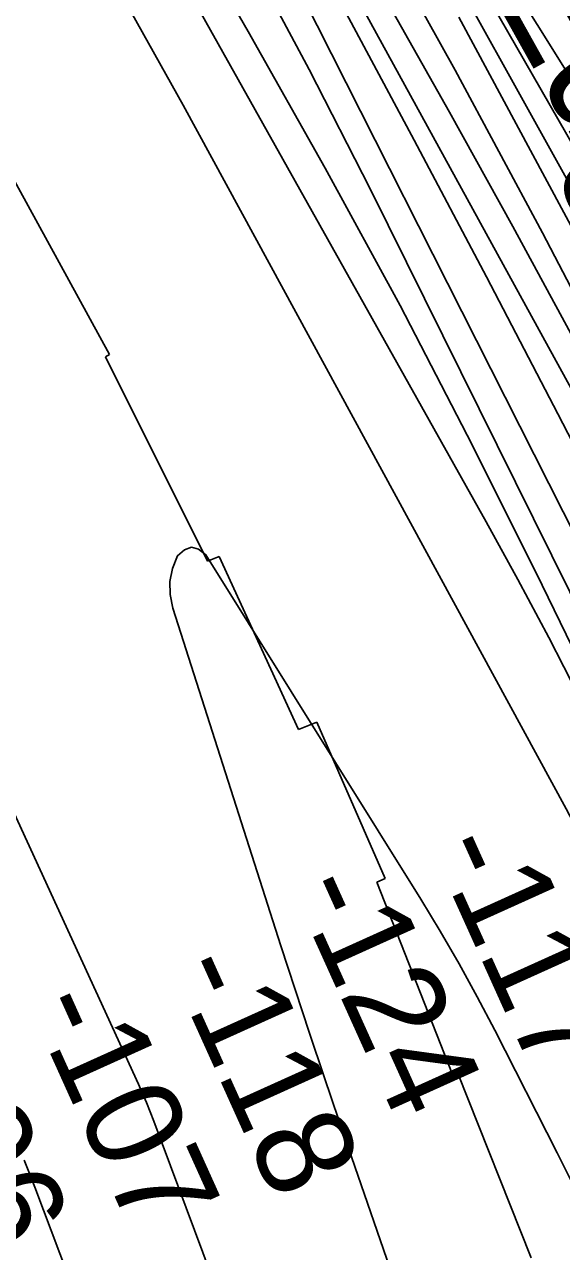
# Model space of a CAD drawing. Extents: x 3598634 to 3636690, y 517270 to 542944.
# Drawn here: x 3631986 to 3632359, y 529853 to 530705 of the extents above; entities that cross this region are included whole.
import ezdxf

# ---------------------------------------------------------------- set-up
doc = ezdxf.new("R2010")
doc.units = 0
for name, color, linetype in [('V-RIVR-IDEN', 7, 'Continuous'), ('V-RIVR-RANG', 7, 'Continuous'), ('V-RRAP-RVMT', 7, 'Continuous'), ('V-TOPO-DPTH', 7, 'Continuous'), ('V-TOPO-MAJR', 7, 'Continuous'), ('V-TOPO-MINR', 7, 'Continuous')]:
    doc.layers.add(name, color=color, linetype=linetype)

msp = doc.modelspace()

# ---------------------------------------------------------------- linework, layer by layer
at = {"layer": 'V-RRAP-RVMT'}
for p, q in [((3631959.86, 530631.21), (3632045.41, 530475.68)), ((3632045.41, 530475.68), (3632042.59, 530474.17)), ((3632042.59, 530474.17), (3632113.59, 530332.13)), ((3632113.59, 530332.13), (3632121.56, 530335.47)), ((3632121.56, 530335.47), (3632176.79, 530215.32)), ((3632176.79, 530215.32), (3632189.46, 530220.43)), ((3632189.46, 530220.43), (3632236.85, 530111.94)), ((3632236.85, 530111.94), (3632231.2, 530109.35)), ((3632231.2, 530109.35), (3632283.84, 529975.8)), ((3632283.84, 529975.8), (3632287.13, 529977.02)), ((3632287.13, 529977.02), (3632338.42, 529848.34))]:
    msp.add_line(p, q, dxfattribs=at)
at = {"layer": 'V-TOPO-DPTH'}
for points in [[(3632029.99, 531089.34), (3632281.75, 530643.93), (3632325.79, 530564.57), (3632368.99, 530484.76), (3632410.92, 530404.27), (3632452.01, 530323.35), (3632524.6, 530177.55), (3632528.68, 530169.15), (3632532.65, 530160.69), (3632536.44, 530152.15), (3632540.11, 530143.56), (3632790.11, 529542.32), (3632807.17, 529500.35), (3632823.77, 529458.21), (3632839.7, 529415.81), (3632855.17, 529373.23), (3632856.78, 529368.69), (3632870.85, 529328.17), (3632884.59, 529287.53), (3632897.82, 529246.72), (3632910.71, 529205.8)], [(3632910.71, 529205.8), (3632897.82, 529246.72), (3632884.59, 529287.53), (3632870.85, 529328.17), (3632856.78, 529368.69), (3632855.17, 529373.23), (3632839.7, 529415.81), (3632823.77, 529458.21), (3632807.17, 529500.35), (3632790.11, 529542.32), (3632540.11, 530143.56), (3632536.44, 530152.15), (3632532.65, 530160.69), (3632528.68, 530169.15), (3632524.6, 530177.55), (3632452.01, 530323.35), (3632410.92, 530404.27), (3632368.99, 530484.76), (3632325.79, 530564.57), (3632281.75, 530643.93), (3632029.99, 531089.34)], [(3632927.37, 529352.91), (3632687.1, 530003.24), (3632674.97, 530035.55), (3632662.62, 530067.78), (3632649.93, 530099.87), (3632637.01, 530131.88), (3632612.38, 530191.99), (3632610.77, 530195.72), (3632609, 530199.38), (3632595.31, 530226.31), (3632587.4, 530241.51), (3632579.29, 530256.6), (3632570.89, 530271.53), (3632562.3, 530286.35), (3632530.65, 530339.7), (3632506.17, 530381.16), (3632481.81, 530422.7), (3632457.62, 530464.33), (3632433.54, 530506.03), (3632175.09, 530955.78)], [(3632175.09, 530955.78), (3632433.54, 530506.03), (3632457.62, 530464.33), (3632481.81, 530422.7), (3632506.17, 530381.16), (3632530.65, 530339.7), (3632562.3, 530286.35), (3632570.89, 530271.53), (3632579.29, 530256.6), (3632587.4, 530241.51), (3632595.31, 530226.31), (3632609, 530199.38), (3632610.77, 530195.72), (3632612.38, 530191.99), (3632637.01, 530131.88), (3632649.93, 530099.87), (3632662.62, 530067.78), (3632674.97, 530035.55), (3632687.1, 530003.24), (3632927.37, 529352.91)], [(3632223.25, 530785.16), (3632285.67, 530673.23), (3632346.22, 530560.27), (3632405.51, 530446.62), (3632532.03, 530199.06), (3632539.9, 530183.26), (3632547.55, 530167.36), (3632554.88, 530151.31), (3632561.99, 530135.16), (3632777.65, 529631.38), (3632800.87, 529576.02), (3632823.55, 529520.44), (3632845.42, 529464.54), (3632866.75, 529408.42), (3632904.99, 529305.54), (3632906.76, 529300.69), (3632908.48, 529295.82), (3632910.14, 529290.94), (3632911.76, 529286.04), (3632940.09, 529198.21)], [(3632940.09, 529198.21), (3632911.76, 529286.04), (3632910.14, 529290.94), (3632908.48, 529295.82), (3632906.76, 529300.69), (3632904.99, 529305.54), (3632866.75, 529408.42), (3632845.42, 529464.54), (3632823.55, 529520.44), (3632800.87, 529576.02), (3632777.65, 529631.38), (3632561.99, 530135.16), (3632554.88, 530151.31), (3632547.55, 530167.36), (3632539.9, 530183.26), (3632532.03, 530199.06), (3632405.51, 530446.62), (3632346.22, 530560.27), (3632285.67, 530673.23), (3632223.25, 530785.16)], [(3632288.13, 530709.93), (3632543.7, 530234.98), (3632558.45, 530206.91), (3632572.82, 530178.66), (3632586.64, 530150.13), (3632600.08, 530121.42), (3632639.44, 530035.17), (3632671.5, 529962.87), (3632702.53, 529890.14), (3632732.01, 529816.77), (3632760.45, 529742.97), (3632915.42, 529327.74), (3632920.2, 529314.66), (3632924.87, 529301.53), (3632929.36, 529288.34), (3632933.74, 529275.11), (3633045.19, 528930.3)], [(3633045.19, 528930.3), (3632933.74, 529275.11), (3632929.36, 529288.34), (3632924.87, 529301.53), (3632920.2, 529314.66), (3632915.42, 529327.74), (3632760.45, 529742.97), (3632732.01, 529816.77), (3632702.53, 529890.14), (3632671.5, 529962.87), (3632639.44, 530035.17), (3632600.08, 530121.42), (3632586.64, 530150.13), (3632572.82, 530178.66), (3632558.45, 530206.91), (3632543.7, 530234.98), (3632288.13, 530709.93)]]:
    msp.add_lwpolyline(points, dxfattribs=at)
at = {"layer": 'V-TOPO-MAJR'}
for points in [[(3633088.32, 528519.06), (3632871.43, 529225.64), (3632863.29, 529251.46), (3632854.89, 529277.19), (3632846.11, 529302.8), (3632837.07, 529328.32), (3632684.35, 529749.21), (3632658.97, 529817.65), (3632632.95, 529885.84), (3632605.96, 529953.66), (3632578.34, 530021.22), (3632524.77, 530149.65), (3632523.42, 530152.8), (3632522.03, 530155.93), (3632520.58, 530159.03), (3632519.09, 530162.12), (3632491.22, 530218.42), (3632475.57, 530249.53), (3632459.66, 530280.52), (3632443.36, 530311.3), (3632426.79, 530341.94), (3632014.01, 531094.04)], [(3632776.18, 529193.57), (3632768.02, 529218.85), (3632759.68, 529244.07), (3632751.06, 529269.2), (3632742.27, 529294.27), (3632608.03, 529670.59), (3632580.65, 529745.51), (3632552.5, 529820.12), (3632523.2, 529894.3), (3632493.13, 529968.17), (3632434.87, 530108.19), (3632433.32, 530111.82), (3632431.73, 530115.43), (3632430.08, 530119.01), (3632428.38, 530122.57), (3632391.8, 530197.61), (3632371.44, 530238.5), (3632350.6, 530279.14), (3632329.07, 530319.41), (3632307.06, 530359.44), (3631920.56, 531048.47)], [(3631986.03, 529916.15), (3631989.89, 529906.9), (3631993.57, 529897.58), (3632044.95, 529761.27), (3632073.43, 529683.48), (3632100.93, 529605.35), (3632126.95, 529526.71), (3632151.98, 529447.74), (3632257.88, 529102.29)]]:
    msp.add_lwpolyline(points, dxfattribs=at)
at = {"layer": 'V-TOPO-MINR'}
for points in [[(3632910.71, 529205.8), (3632897.82, 529246.72), (3632884.59, 529287.53), (3632870.85, 529328.17), (3632856.78, 529368.69), (3632855.17, 529373.23), (3632839.7, 529415.81), (3632823.77, 529458.21), (3632807.17, 529500.35), (3632790.11, 529542.32), (3632540.11, 530143.56), (3632536.44, 530152.15), (3632532.65, 530160.69), (3632528.68, 530169.15), (3632524.6, 530177.55), (3632452.01, 530323.35), (3632410.92, 530404.27), (3632368.99, 530484.76), (3632325.79, 530564.57), (3632281.75, 530643.93), (3632029.99, 531089.34)], [(3631943.85, 531041.99), (3632141.84, 530699.97), (3632195.35, 530605.17), (3632247.47, 530509.64), (3632297.5, 530413), (3632346.14, 530315.61), (3632433.34, 530136.19), (3632437.27, 530127.93), (3632441.1, 530119.63), (3632444.81, 530111.27), (3632448.42, 530102.87), (3632761.27, 529358.31), (3632768.1, 529341.75), (3632774.8, 529325.15), (3632781.29, 529308.46), (3632787.65, 529291.71), (3632793.73, 529274.87), (3632799.61, 529257.96), (3632805.15, 529240.94), (3632810.48, 529223.85), (3632815.67, 529206.64), (3632823.36, 529180.86)], [(3632887.28, 529074.97), (3632833.89, 529244.79), (3632830.25, 529256.07), (3632826.49, 529267.31), (3632822.56, 529278.49), (3632818.5, 529289.63), (3632710.76, 529578.73), (3632674.75, 529672.76), (3632637.63, 529766.35), (3632598.85, 529859.26), (3632558.95, 529951.72), (3632500.92, 530082.98), (3632489, 530109.37), (3632476.8, 530135.63), (3632464.2, 530161.69), (3632451.32, 530187.63), (3632048.75, 530982.57)], [(3632927.37, 529352.91), (3632687.1, 530003.24), (3632674.97, 530035.55), (3632662.62, 530067.78), (3632649.93, 530099.87), (3632637.01, 530131.88), (3632612.38, 530191.99), (3632610.77, 530195.72), (3632609, 530199.38), (3632595.31, 530226.31), (3632587.4, 530241.51), (3632579.29, 530256.6), (3632570.89, 530271.53), (3632562.3, 530286.35), (3632530.65, 530339.7), (3632506.17, 530381.16), (3632481.81, 530422.7), (3632457.62, 530464.33), (3632433.54, 530506.03), (3632175.09, 530955.78)], [(3633137.02, 528675.41), (3632944.74, 529269.64), (3632938.98, 529287.04), (3632933.07, 529304.38), (3632926.92, 529321.64), (3632920.62, 529338.84), (3632670.63, 530007.39), (3632658.77, 530037.91), (3632646.4, 530068.2), (3632633.25, 530098.16), (3632619.59, 530127.91), (3632605.26, 530157.35), (3632590.56, 530186.6), (3632575.3, 530215.56), (3632559.67, 530244.33), (3632231.17, 530835.19)], [(3633039.72, 529084.47), (3632984.84, 529250.08), (3632973.98, 529282.46), (3632962.96, 529314.78), (3632951.7, 529347.02), (3632940.29, 529379.2), (3632891.03, 529516.51), (3632854.3, 529617.09), (3632816.81, 529717.38), (3632778.18, 529817.24), (3632738.79, 529916.81), (3632631.17, 530184.39), (3632627.57, 530193.02), (3632623.82, 530201.57), (3632619.84, 530210.03), (3632615.72, 530218.41), (3632552.8, 530342.24), (3632516.19, 530411.98), (3632478.37, 530481.03), (3632438.73, 530549.05), (3632397.88, 530616.39), (3632260.12, 530836.83)], [(3632940.09, 529198.21), (3632911.76, 529286.04), (3632910.14, 529290.94), (3632908.48, 529295.82), (3632906.76, 529300.69), (3632904.99, 529305.54), (3632866.75, 529408.42), (3632845.42, 529464.54), (3632823.55, 529520.44), (3632800.87, 529576.02), (3632777.65, 529631.38), (3632561.99, 530135.16), (3632554.88, 530151.31), (3632547.55, 530167.36), (3632539.9, 530183.26), (3632532.03, 530199.06), (3632405.51, 530446.62), (3632346.22, 530560.27), (3632285.67, 530673.23), (3632223.25, 530785.16)], [(3632140.45, 530755.68), (3632184.22, 530673.57), (3632226.62, 530590.72), (3632441.1, 530158.13), (3632448.78, 530142.32), (3632456.28, 530126.44), (3632463.54, 530110.43), (3632470.62, 530094.35), (3632677.64, 529613.68), (3632702.03, 529555.89), (3632725.83, 529497.86), (3632748.76, 529439.48), (3632771.12, 529380.87), (3632811.05, 529273.78), (3632812.96, 529268.52), (3632814.82, 529263.25), (3632816.6, 529257.94), (3632818.32, 529252.62), (3632843.58, 529172.3)], [(3632790.45, 529044), (3632735.55, 529214.02), (3632732.35, 529223.73), (3632729.1, 529233.43), (3632725.74, 529243.09), (3632722.33, 529252.73), (3632581.91, 529642.45), (3632553.28, 529719.69), (3632523.69, 529796.55), (3632492.7, 529872.85), (3632460.76, 529948.78), (3632422.57, 530037.26), (3632408.59, 530068.46), (3632394.05, 530099.4), (3632378.68, 530129.92), (3632362.74, 530160.17), (3632096.69, 530648.82), (3632060.37, 530713.47)], [(3632981.59, 528816.52), (3632849.47, 529236.96), (3632843.9, 529254.19), (3632838.16, 529271.37), (3632832.15, 529288.45), (3632825.96, 529305.47), (3632573.84, 529982.3), (3632563.12, 530010.27), (3632552.06, 530038.1), (3632540.48, 530065.71), (3632528.56, 530093.19), (3632516.15, 530120.45), (3632503.46, 530147.58), (3632490.32, 530174.49), (3632476.88, 530201.26), (3632406.29, 530339.1), (3632357.04, 530434.52), (3632307.38, 530529.74), (3632257.11, 530624.63), (3632206.44, 530719.31)], [(3633045.19, 528930.3), (3632933.74, 529275.11), (3632929.36, 529288.34), (3632924.87, 529301.53), (3632920.2, 529314.66), (3632915.42, 529327.74), (3632760.45, 529742.97), (3632732.01, 529816.77), (3632702.53, 529890.14), (3632671.5, 529962.87), (3632639.44, 530035.17), (3632600.08, 530121.42), (3632586.64, 530150.13), (3632572.82, 530178.66), (3632558.45, 530206.91), (3632543.7, 530234.98), (3632288.13, 530709.93)], [(3632102.34, 530342.03), (3632097.44, 530340.15), (3632092.62, 530335.98), (3632089.21, 530327.14), (3632087.28, 530318.16), (3632087.56, 530308.98), (3632089.32, 530299.66), (3632164.52, 530065.04), (3632174.35, 530034.72), (3632184.31, 530004.44), (3632194.48, 529974.23), (3632204.77, 529944.07), (3632251.31, 529809.2), (3632284.34, 529711.43), (3632316.54, 529613.39), (3632347.47, 529514.95), (3632377.57, 529416.23), (3632449.84, 529173.61)], [(3632693.84, 529184.32), (3632680.98, 529217.42), (3632667.29, 529250.19), (3632653.05, 529282.74), (3632484.78, 529654.64), (3632453.82, 529721.82), (3632422.24, 529788.71), (3632389.72, 529855.15), (3632356.59, 529921.29), (3632313.19, 530006.42), (3632300.99, 530029.6), (3632288.4, 530052.56), (3632275.22, 530075.18), (3632261.64, 530097.58), (3632112.44, 530336.64), (3632107.35, 530340.48), (3632102.34, 530342.03)], [(3631901.44, 530325.71), (3632065.57, 529968.92), (3632068.4, 529962.59), (3632071.13, 529956.23), (3632073.72, 529949.81), (3632076.23, 529943.34), (3632110.35, 529852.2), (3632129.37, 529799.97), (3632147.75, 529747.53), (3632165.18, 529694.76), (3632181.98, 529641.78), (3632343.16, 529117.07)]]:
    msp.add_lwpolyline(points, dxfattribs=at)

# ---------------------------------------------------------------- texts
at = {"layer": 'V-RIVR-IDEN'}
msp.add_text('Water Edge', height=83, rotation=299.22173, dxfattribs=at).set_placement((3632146.72, 531019.93))
at = {"layer": 'V-RIVR-RANG'}
for s, p in [('-117', (3632268.89, 530132.8)), ('-124', (3632171.89, 530104.63)), ('-118', (3632087.27, 530049.04)), ('-107', (3631989.08, 530023.51)), ('-96', (3631905.64, 529965.28))]:
    msp.add_text(s, height=67, rotation=294.29492, dxfattribs=at).set_placement(p)

doc.saveas('drawing.dxf')
